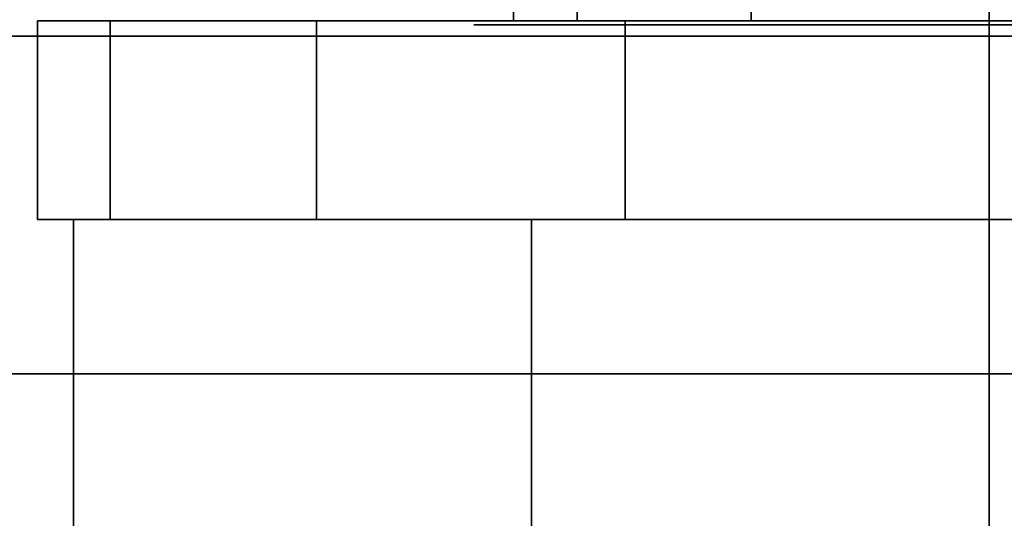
# Model space of a CAD drawing. Extents: x -48 to 48, y -49.6 to 48.
# Tile 836 of 890: x 33.236 to 34.012, y -0.956 to -0.564. Entities that reach past the tile are written whole.
import ezdxf

# ---------------------------------------------------------------- set-up
doc = ezdxf.new("R2010")
doc.units = 0

msp = doc.modelspace()

# ---------------------------------------------------------------- linework, layer by layer
at = {"layer": '11B1 [56]', "color": 1}
for points, invisible_edges in [([(34, -1.534, 52), (14.375, -1.534, 52), (14.375, 1.534, 52)], 12), ([(34, -1.534, 52), (14.375, 1.534, 52), (34, 1.534, 52)], 1), ([(34, 1.534, 58), (14.375, 1.534, 58), (14.375, -1.534, 58)], 12), ([(34, 1.534, 58), (14.375, -1.534, 58), (34, -1.534, 58)], 1), ([(34, -1.534, 57.767), (14.375, -1.534, 57.767), (14.375, 1.534, 57.767)], 12), ([(34, -1.534, 57.767), (14.375, 1.534, 57.767), (34, 1.534, 57.767)], 1), ([(34, 1.534, 52.233), (14.375, 1.534, 52.233), (14.375, -1.534, 52.233)], 12), ([(34, 1.534, 52.233), (14.375, -1.534, 52.233), (34, -1.534, 52.233)], 1), ([(34, -1.534, 57.767), (34, 1.534, 57.767), (34, 1.534, 58)], 12), ([(34, -1.534, 57.767), (34, 1.534, 58), (34, -1.534, 58)], 13), ([(34, 1.534, 52.233), (34, -1.534, 52.233), (34, -1.86351, 52.1365)], 14), ([(34, 1.534, 52.233), (34, -1.86351, 52.1365), (34, -1.71233, 52.0355)], 13), ([(34, 1.534, 52.233), (34, -1.71233, 52.0355), (34, -1.534, 52)], 13), ([(34, 1.534, 52.233), (34, -1.534, 52), (34, 1.534, 52)], 13)]:
    msp.add_3dface(points, dxfattribs=dict(at, invisible_edges=invisible_edges))
at = {"layer": '11C1 [49]', "color": 1}
for points, invisible_edges in [([(41, -3, 46.5), (41, 3, 46.5), (31, 3, 46.5)], 12), ([(41, -3, 46.5), (31, 3, 46.5), (31, -3, 46.5)], 1), ([(31, -3, 46), (31, 3, 46), (41, 3, 46)], 12), ([(31, -3, 46), (41, 3, 46), (41, -3, 46)], 1), ([(41, 3, 63.625), (41, -3, 63.625), (31, -3, 63.625)], 12), ([(41, 3, 63.625), (31, -3, 63.625), (31, 3, 63.625)], 1), ([(31, 3, 64.125), (31, -3, 64.125), (41, -3, 64.125)], 12), ([(31, 3, 64.125), (41, -3, 64.125), (41, 3, 64.125)], 1), ([(34.1365, -1.86351, 46.5), (34, -1.534, 46.5), (34, 1.534, 46.5)], 13), ([(34.1365, -1.86351, 46.5), (34, 1.534, 46.5), (34.233, 1.534, 46.5)], 13), ([(34.233, -1.534, 63.625), (34.233, 1.534, 63.625), (34, 1.534, 63.625)], 12), ([(34.233, -1.534, 63.625), (34, 1.534, 63.625), (34, -1.534, 63.625)], 13), ([(34, 1.534, 63.625), (34, 1.534, 46.5), (34, -1.534, 46.5)], 12), ([(34, 1.534, 63.625), (34, -1.534, 46.5), (34, -1.534, 63.625)], 1)]:
    msp.add_3dface(points, dxfattribs=dict(at, invisible_edges=invisible_edges))
at = {"layer": '5B2 [24]', "color": 1}
for points, invisible_edges in [([(48, -3.495, 30.1), (6.0625, -3.495, 30.1), (6.0625, 3.495, 30.1)], 12), ([(48, -3.495, 30.1), (6.0625, 3.495, 30.1), (48, 3.495, 30.1)], 1), ([(48, 3.495, 46), (6.0625, 3.495, 46), (6.0625, -3.495, 46)], 12), ([(48, 3.495, 46), (6.0625, -3.495, 46), (48, -3.495, 46)], 1), ([(48, -0.351061, 30.7336), (6.0625, -0.351061, 30.7336), (6.0625, -0.576535, 30.5829)], 12), ([(48, -0.351061, 30.7336), (6.0625, -0.576535, 30.5829), (48, -0.576535, 30.5829)], 1), ([(48, -0.576535, 45.5171), (6.0625, -0.576535, 45.5171), (6.0625, -0.351061, 45.3664)], 12), ([(48, -0.576535, 45.5171), (6.0625, -0.351061, 45.3664), (48, -0.351061, 45.3664)], 1), ([(48, -0.576535, 30.5829), (6.0625, -0.576535, 30.5829), (6.0625, -0.8425, 30.53)], 12), ([(48, -0.576535, 30.5829), (6.0625, -0.8425, 30.53), (48, -0.8425, 30.53)], 1), ([(48, -0.8425, 45.57), (6.0625, -0.8425, 45.57), (6.0625, -0.576535, 45.5171)], 12), ([(48, -0.8425, 45.57), (6.0625, -0.576535, 45.5171), (48, -0.576535, 45.5171)], 1), ([(48, -0.8425, 30.53), (6.0625, -0.8425, 30.53), (6.0625, -3.495, 30.53)], 12), ([(48, -0.8425, 30.53), (6.0625, -3.495, 30.53), (48, -3.495, 30.53)], 1), ([(48, -3.495, 45.57), (6.0625, -3.495, 45.57), (6.0625, -0.8425, 45.57)], 12), ([(48, -3.495, 45.57), (6.0625, -0.8425, 45.57), (48, -0.8425, 45.57)], 1)]:
    msp.add_3dface(points, dxfattribs=dict(at, invisible_edges=invisible_edges))
at = {"layer": '6B2 [51]', "color": 1}
for points, invisible_edges in [([(44, -3.495, 64.1), (1, -3.495, 64.1), (1, 3.495, 64.1)], 12), ([(44, -3.495, 64.1), (1, 3.495, 64.1), (44, 3.495, 64.1)], 1), ([(44, 3.495, 80), (1, 3.495, 80), (1, -3.495, 80)], 12), ([(44, 3.495, 80), (1, -3.495, 80), (44, -3.495, 80)], 1), ([(44, -0.351061, 64.7336), (1, -0.351061, 64.7336), (1, -0.576535, 64.5829)], 12), ([(44, -0.351061, 64.7336), (1, -0.576535, 64.5829), (44, -0.576535, 64.5829)], 1), ([(44, -0.576535, 79.5171), (1, -0.576535, 79.5171), (1, -0.351061, 79.3664)], 12), ([(44, -0.576535, 79.5171), (1, -0.351061, 79.3664), (44, -0.351061, 79.3664)], 1), ([(44, -0.576535, 64.5829), (1, -0.576535, 64.5829), (1, -0.8425, 64.53)], 12), ([(44, -0.576535, 64.5829), (1, -0.8425, 64.53), (44, -0.8425, 64.53)], 1), ([(44, -0.8425, 79.57), (1, -0.8425, 79.57), (1, -0.576535, 79.5171)], 12), ([(44, -0.8425, 79.57), (1, -0.576535, 79.5171), (44, -0.576535, 79.5171)], 1), ([(44, -0.8425, 64.53), (1, -0.8425, 64.53), (1, -3.495, 64.53)], 12), ([(44, -0.8425, 64.53), (1, -3.495, 64.53), (44, -3.495, 64.53)], 1), ([(44, -3.495, 79.57), (1, -3.495, 79.57), (1, -0.8425, 79.57)], 12), ([(44, -3.495, 79.57), (1, -0.8425, 79.57), (44, -0.8425, 79.57)], 1)]:
    msp.add_3dface(points, dxfattribs=dict(at, invisible_edges=invisible_edges))
at = {"layer": '7B1 [46]', "color": 0}
for points, invisible_edges in [([(33.6752, 0.1495, 42.8125), (33.6752, -0.5645, 42.8125), (33.625, -0.5645, 43)], 12), ([(33.6752, 0.1495, 42.8125), (33.625, -0.5645, 43), (33.625, 0.1495, 43)], 1), ([(33.625, 0.1495, 43), (33.625, -0.5645, 43), (33.6752, -0.5645, 43.1875)], 12), ([(33.625, 0.1495, 43), (33.6752, -0.5645, 43.1875), (33.6752, 0.1495, 43.1875)], 1), ([(33.6752, 0.1495, 39.8125), (33.6752, -0.5645, 39.8125), (33.625, -0.5645, 40)], 12), ([(33.6752, 0.1495, 39.8125), (33.625, -0.5645, 40), (33.625, 0.1495, 40)], 1), ([(33.625, 0.1495, 40), (33.625, -0.5645, 40), (33.6752, -0.5645, 40.1875)], 12), ([(33.625, 0.1495, 40), (33.6752, -0.5645, 40.1875), (33.6752, 0.1495, 40.1875)], 1), ([(33.6752, 0.1495, 36.8125), (33.6752, -0.5645, 36.8125), (33.625, -0.5645, 37)], 12), ([(33.6752, 0.1495, 36.8125), (33.625, -0.5645, 37), (33.625, 0.1495, 37)], 1), ([(33.625, 0.1495, 37), (33.625, -0.5645, 37), (33.6752, -0.5645, 37.1875)], 12), ([(33.625, 0.1495, 37), (33.6752, -0.5645, 37.1875), (33.6752, 0.1495, 37.1875)], 1), ([(33.6752, 0.1495, 43.1875), (33.6752, -0.5645, 43.1875), (33.8125, -0.5645, 43.3248)], 12), ([(33.6752, 0.1495, 43.1875), (33.8125, -0.5645, 43.3248), (33.8125, 0.1495, 43.3248)], 1), ([(33.8125, 0.1495, 42.6752), (33.8125, -0.5645, 42.6752), (33.6752, -0.5645, 42.8125)], 12), ([(33.8125, 0.1495, 42.6752), (33.6752, -0.5645, 42.8125), (33.6752, 0.1495, 42.8125)], 1), ([(33.6752, 0.1495, 40.1875), (33.6752, -0.5645, 40.1875), (33.8125, -0.5645, 40.3248)], 12), ([(33.6752, 0.1495, 40.1875), (33.8125, -0.5645, 40.3248), (33.8125, 0.1495, 40.3248)], 1), ([(33.8125, 0.1495, 39.6752), (33.8125, -0.5645, 39.6752), (33.6752, -0.5645, 39.8125)], 12), ([(33.8125, 0.1495, 39.6752), (33.6752, -0.5645, 39.8125), (33.6752, 0.1495, 39.8125)], 1), ([(33.6752, 0.1495, 37.1875), (33.6752, -0.5645, 37.1875), (33.8125, -0.5645, 37.3248)], 12), ([(33.6752, 0.1495, 37.1875), (33.8125, -0.5645, 37.3248), (33.8125, 0.1495, 37.3248)], 1), ([(33.8125, 0.1495, 36.6752), (33.8125, -0.5645, 36.6752), (33.6752, -0.5645, 36.8125)], 12), ([(33.8125, 0.1495, 36.6752), (33.6752, -0.5645, 36.8125), (33.6752, 0.1495, 36.8125)], 1), ([(33.8125, 0.1495, 43.3248), (33.8125, -0.5645, 43.3248), (34, -0.5645, 43.375)], 12), ([(33.8125, 0.1495, 43.3248), (34, -0.5645, 43.375), (34, 0.1495, 43.375)], 1), ([(34, 0.1495, 42.625), (34, -0.5645, 42.625), (33.8125, -0.5645, 42.6752)], 12), ([(34, 0.1495, 42.625), (33.8125, -0.5645, 42.6752), (33.8125, 0.1495, 42.6752)], 1), ([(33.8125, 0.1495, 40.3248), (33.8125, -0.5645, 40.3248), (34, -0.5645, 40.375)], 12), ([(33.8125, 0.1495, 40.3248), (34, -0.5645, 40.375), (34, 0.1495, 40.375)], 1), ([(34, 0.1495, 39.625), (34, -0.5645, 39.625), (33.8125, -0.5645, 39.6752)], 12), ([(34, 0.1495, 39.625), (33.8125, -0.5645, 39.6752), (33.8125, 0.1495, 39.6752)], 1), ([(33.8125, 0.1495, 37.3248), (33.8125, -0.5645, 37.3248), (34, -0.5645, 37.375)], 12), ([(33.8125, 0.1495, 37.3248), (34, -0.5645, 37.375), (34, 0.1495, 37.375)], 1), ([(34, 0.1495, 36.625), (34, -0.5645, 36.625), (33.8125, -0.5645, 36.6752)], 12), ([(34, 0.1495, 36.625), (33.8125, -0.5645, 36.6752), (33.8125, 0.1495, 36.6752)], 1), ([(34, 0.1495, 43.375), (34, -0.5645, 43.375), (34.1875, -0.5645, 43.3248)], 12), ([(34, 0.1495, 43.375), (34.1875, -0.5645, 43.3248), (34.1875, 0.1495, 43.3248)], 1), ([(34.1875, 0.1495, 42.6752), (34.1875, -0.5645, 42.6752), (34, -0.5645, 42.625)], 12), ([(34.1875, 0.1495, 42.6752), (34, -0.5645, 42.625), (34, 0.1495, 42.625)], 1), ([(34, 0.1495, 40.375), (34, -0.5645, 40.375), (34.1875, -0.5645, 40.3248)], 12), ([(34, 0.1495, 40.375), (34.1875, -0.5645, 40.3248), (34.1875, 0.1495, 40.3248)], 1), ([(34.1875, 0.1495, 39.6752), (34.1875, -0.5645, 39.6752), (34, -0.5645, 39.625)], 12), ([(34.1875, 0.1495, 39.6752), (34, -0.5645, 39.625), (34, 0.1495, 39.625)], 1), ([(34, 0.1495, 37.375), (34, -0.5645, 37.375), (34.1875, -0.5645, 37.3248)], 12), ([(34, 0.1495, 37.375), (34.1875, -0.5645, 37.3248), (34.1875, 0.1495, 37.3248)], 1), ([(34.1875, 0.1495, 36.6752), (34.1875, -0.5645, 36.6752), (34, -0.5645, 36.625)], 12), ([(34.1875, 0.1495, 36.6752), (34, -0.5645, 36.625), (34, 0.1495, 36.625)], 1), ([(33.3071, -0.5645, 43.287), (33.3071, -0.5645, 42.713), (33.25, -0.5645, 43)], 1), ([(33.3071, -0.5645, 42.713), (33.3071, -0.72075, 42.713), (33.25, -0.72075, 43)], 12), ([(33.3071, -0.5645, 42.713), (33.25, -0.72075, 43), (33.25, -0.5645, 43)], 1), ([(33.25, -0.5645, 43), (33.25, -0.72075, 43), (33.3071, -0.72075, 43.287)], 12), ([(33.25, -0.5645, 43), (33.3071, -0.72075, 43.287), (33.3071, -0.5645, 43.287)], 1), ([(33.3071, -0.5645, 40.287), (33.3071, -0.5645, 39.713), (33.25, -0.5645, 40)], 1), ([(33.3071, -0.5645, 39.713), (33.3071, -0.72075, 39.713), (33.25, -0.72075, 40)], 12), ([(33.3071, -0.5645, 39.713), (33.25, -0.72075, 40), (33.25, -0.5645, 40)], 1), ([(33.25, -0.5645, 40), (33.25, -0.72075, 40), (33.3071, -0.72075, 40.287)], 12), ([(33.25, -0.5645, 40), (33.3071, -0.72075, 40.287), (33.3071, -0.5645, 40.287)], 1), ([(33.3071, -0.5645, 37.287), (33.3071, -0.5645, 36.713), (33.25, -0.5645, 37)], 1), ([(33.3071, -0.5645, 36.713), (33.3071, -0.72075, 36.713), (33.25, -0.72075, 37)], 12), ([(33.3071, -0.5645, 36.713), (33.25, -0.72075, 37), (33.25, -0.5645, 37)], 1), ([(33.25, -0.5645, 37), (33.25, -0.72075, 37), (33.3071, -0.72075, 37.287)], 12), ([(33.25, -0.5645, 37), (33.3071, -0.72075, 37.287), (33.3071, -0.5645, 37.287)], 1), ([(33.3071, -0.5645, 43.287), (33.4697, -0.5645, 43.5303), (33.713, -0.5645, 43.6929)], 12), ([(33.3071, -0.5645, 43.287), (33.713, -0.5645, 43.6929), (34, -0.5645, 43.75)], 13), ([(33.3071, -0.5645, 43.287), (34, -0.5645, 43.75), (34.287, -0.5645, 43.6929)], 13), ([(33.3071, -0.5645, 43.287), (34.287, -0.5645, 43.6929), (34.5303, -0.5645, 43.5303)], 13), ([(33.3071, -0.5645, 43.287), (34.5303, -0.5645, 43.5303), (34.6929, -0.5645, 43.287)], 13), ([(33.3071, -0.5645, 43.287), (34.6929, -0.5645, 43.287), (34.75, -0.5645, 43)], 13), ([(33.3071, -0.5645, 43.287), (34.75, -0.5645, 43), (34.6929, -0.5645, 42.713)], 13), ([(33.3071, -0.5645, 43.287), (34.6929, -0.5645, 42.713), (34.5303, -0.5645, 42.4697)], 13), ([(33.3071, -0.5645, 43.287), (34.5303, -0.5645, 42.4697), (34.287, -0.5645, 42.3071)], 13), ([(33.3071, -0.5645, 43.287), (34.287, -0.5645, 42.3071), (34, -0.5645, 42.25)], 13), ([(33.3071, -0.5645, 43.287), (34, -0.5645, 42.25), (33.713, -0.5645, 42.3071)], 13), ([(33.3071, -0.5645, 43.287), (33.713, -0.5645, 42.3071), (33.4697, -0.5645, 42.4697)], 13), ([(33.3071, -0.5645, 43.287), (33.4697, -0.5645, 42.4697), (33.3071, -0.5645, 42.713)], 13), ([(33.3071, -0.5645, 43.287), (33.3071, -0.72075, 43.287), (33.4697, -0.72075, 43.5303)], 12), ([(33.3071, -0.5645, 43.287), (33.4697, -0.72075, 43.5303), (33.4697, -0.5645, 43.5303)], 1), ([(33.4697, -0.5645, 42.4697), (33.4697, -0.72075, 42.4697), (33.3071, -0.72075, 42.713)], 12), ([(33.4697, -0.5645, 42.4697), (33.3071, -0.72075, 42.713), (33.3071, -0.5645, 42.713)], 1), ([(33.3071, -0.5645, 40.287), (33.4697, -0.5645, 40.5303), (33.713, -0.5645, 40.6929)], 12), ([(33.3071, -0.5645, 40.287), (33.713, -0.5645, 40.6929), (34, -0.5645, 40.75)], 13), ([(33.3071, -0.5645, 40.287), (34, -0.5645, 40.75), (34.287, -0.5645, 40.6929)], 13), ([(33.3071, -0.5645, 40.287), (34.287, -0.5645, 40.6929), (34.5303, -0.5645, 40.5303)], 13), ([(33.3071, -0.5645, 40.287), (34.5303, -0.5645, 40.5303), (34.6929, -0.5645, 40.287)], 13), ([(33.3071, -0.5645, 40.287), (34.6929, -0.5645, 40.287), (34.75, -0.5645, 40)], 13), ([(33.3071, -0.5645, 40.287), (34.75, -0.5645, 40), (34.6929, -0.5645, 39.713)], 13), ([(33.3071, -0.5645, 40.287), (34.6929, -0.5645, 39.713), (34.5303, -0.5645, 39.4697)], 13), ([(33.3071, -0.5645, 40.287), (34.5303, -0.5645, 39.4697), (34.287, -0.5645, 39.3071)], 13), ([(33.3071, -0.5645, 40.287), (34.287, -0.5645, 39.3071), (34, -0.5645, 39.25)], 13), ([(33.3071, -0.5645, 40.287), (34, -0.5645, 39.25), (33.713, -0.5645, 39.3071)], 13), ([(33.3071, -0.5645, 40.287), (33.713, -0.5645, 39.3071), (33.4697, -0.5645, 39.4697)], 13), ([(33.3071, -0.5645, 40.287), (33.4697, -0.5645, 39.4697), (33.3071, -0.5645, 39.713)], 13), ([(33.3071, -0.5645, 40.287), (33.3071, -0.72075, 40.287), (33.4697, -0.72075, 40.5303)], 12), ([(33.3071, -0.5645, 40.287), (33.4697, -0.72075, 40.5303), (33.4697, -0.5645, 40.5303)], 1), ([(33.4697, -0.5645, 39.4697), (33.4697, -0.72075, 39.4697), (33.3071, -0.72075, 39.713)], 12), ([(33.4697, -0.5645, 39.4697), (33.3071, -0.72075, 39.713), (33.3071, -0.5645, 39.713)], 1), ([(33.3071, -0.5645, 37.287), (33.4697, -0.5645, 37.5303), (33.713, -0.5645, 37.6929)], 12), ([(33.3071, -0.5645, 37.287), (33.713, -0.5645, 37.6929), (34, -0.5645, 37.75)], 13), ([(33.3071, -0.5645, 37.287), (34, -0.5645, 37.75), (34.287, -0.5645, 37.6929)], 13), ([(33.3071, -0.5645, 37.287), (34.287, -0.5645, 37.6929), (34.5303, -0.5645, 37.5303)], 13), ([(33.3071, -0.5645, 37.287), (34.5303, -0.5645, 37.5303), (34.6929, -0.5645, 37.287)], 13), ([(33.3071, -0.5645, 37.287), (34.6929, -0.5645, 37.287), (34.75, -0.5645, 37)], 13), ([(33.3071, -0.5645, 37.287), (34.75, -0.5645, 37), (34.6929, -0.5645, 36.713)], 13), ([(33.3071, -0.5645, 37.287), (34.6929, -0.5645, 36.713), (34.5303, -0.5645, 36.4697)], 13), ([(33.3071, -0.5645, 37.287), (34.5303, -0.5645, 36.4697), (34.287, -0.5645, 36.3071)], 13), ([(33.3071, -0.5645, 37.287), (34.287, -0.5645, 36.3071), (34, -0.5645, 36.25)], 13), ([(33.3071, -0.5645, 37.287), (34, -0.5645, 36.25), (33.713, -0.5645, 36.3071)], 13), ([(33.3071, -0.5645, 37.287), (33.713, -0.5645, 36.3071), (33.4697, -0.5645, 36.4697)], 13), ([(33.3071, -0.5645, 37.287), (33.4697, -0.5645, 36.4697), (33.3071, -0.5645, 36.713)], 13), ([(33.3071, -0.5645, 37.287), (33.3071, -0.72075, 37.287), (33.4697, -0.72075, 37.5303)], 12), ([(33.3071, -0.5645, 37.287), (33.4697, -0.72075, 37.5303), (33.4697, -0.5645, 37.5303)], 1), ([(33.4697, -0.5645, 36.4697), (33.4697, -0.72075, 36.4697), (33.3071, -0.72075, 36.713)], 12), ([(33.4697, -0.5645, 36.4697), (33.3071, -0.72075, 36.713), (33.3071, -0.5645, 36.713)], 1), ([(33.4697, -0.5645, 43.5303), (33.4697, -0.72075, 43.5303), (33.713, -0.72075, 43.6929)], 12), ([(33.4697, -0.5645, 43.5303), (33.713, -0.72075, 43.6929), (33.713, -0.5645, 43.6929)], 1), ([(33.713, -0.5645, 42.3071), (33.713, -0.72075, 42.3071), (33.4697, -0.72075, 42.4697)], 12), ([(33.713, -0.5645, 42.3071), (33.4697, -0.72075, 42.4697), (33.4697, -0.5645, 42.4697)], 1), ([(33.4697, -0.5645, 40.5303), (33.4697, -0.72075, 40.5303), (33.713, -0.72075, 40.6929)], 12), ([(33.4697, -0.5645, 40.5303), (33.713, -0.72075, 40.6929), (33.713, -0.5645, 40.6929)], 1), ([(33.713, -0.5645, 39.3071), (33.713, -0.72075, 39.3071), (33.4697, -0.72075, 39.4697)], 12), ([(33.713, -0.5645, 39.3071), (33.4697, -0.72075, 39.4697), (33.4697, -0.5645, 39.4697)], 1), ([(33.4697, -0.5645, 37.5303), (33.4697, -0.72075, 37.5303), (33.713, -0.72075, 37.6929)], 12), ([(33.4697, -0.5645, 37.5303), (33.713, -0.72075, 37.6929), (33.713, -0.5645, 37.6929)], 1), ([(33.713, -0.5645, 36.3071), (33.713, -0.72075, 36.3071), (33.4697, -0.72075, 36.4697)], 12), ([(33.713, -0.5645, 36.3071), (33.4697, -0.72075, 36.4697), (33.4697, -0.5645, 36.4697)], 1), ([(33.625, -0.5645, 43), (33.6752, -0.5645, 42.8125), (33.8125, -0.5645, 42.6752)], 12), ([(33.625, -0.5645, 43), (33.8125, -0.5645, 42.6752), (34, -0.5645, 42.625)], 13), ([(33.625, -0.5645, 43), (34, -0.5645, 42.625), (34.1875, -0.5645, 42.6752)], 13), ([(33.625, -0.5645, 43), (34.1875, -0.5645, 42.6752), (34.3248, -0.5645, 42.8125)], 13), ([(33.625, -0.5645, 43), (34.3248, -0.5645, 42.8125), (34.375, -0.5645, 43)], 13), ([(33.625, -0.5645, 43), (34.375, -0.5645, 43), (34.3248, -0.5645, 43.1875)], 13), ([(33.625, -0.5645, 43), (34.3248, -0.5645, 43.1875), (34.1875, -0.5645, 43.3248)], 13), ([(33.625, -0.5645, 43), (34.1875, -0.5645, 43.3248), (34, -0.5645, 43.375)], 13), ([(33.625, -0.5645, 43), (34, -0.5645, 43.375), (33.8125, -0.5645, 43.3248)], 13), ([(33.625, -0.5645, 43), (33.8125, -0.5645, 43.3248), (33.6752, -0.5645, 43.1875)], 1), ([(33.625, -0.5645, 40), (33.6752, -0.5645, 39.8125), (33.8125, -0.5645, 39.6752)], 12), ([(33.625, -0.5645, 40), (33.8125, -0.5645, 39.6752), (34, -0.5645, 39.625)], 13), ([(33.625, -0.5645, 40), (34, -0.5645, 39.625), (34.1875, -0.5645, 39.6752)], 13), ([(33.625, -0.5645, 40), (34.1875, -0.5645, 39.6752), (34.3248, -0.5645, 39.8125)], 13), ([(33.625, -0.5645, 40), (34.3248, -0.5645, 39.8125), (34.375, -0.5645, 40)], 13), ([(33.625, -0.5645, 40), (34.375, -0.5645, 40), (34.3248, -0.5645, 40.1875)], 13), ([(33.625, -0.5645, 40), (34.3248, -0.5645, 40.1875), (34.1875, -0.5645, 40.3248)], 13), ([(33.625, -0.5645, 40), (34.1875, -0.5645, 40.3248), (34, -0.5645, 40.375)], 13), ([(33.625, -0.5645, 40), (34, -0.5645, 40.375), (33.8125, -0.5645, 40.3248)], 13), ([(33.625, -0.5645, 40), (33.8125, -0.5645, 40.3248), (33.6752, -0.5645, 40.1875)], 1), ([(33.625, -0.5645, 37), (33.6752, -0.5645, 36.8125), (33.8125, -0.5645, 36.6752)], 12), ([(33.625, -0.5645, 37), (33.8125, -0.5645, 36.6752), (34, -0.5645, 36.625)], 13), ([(33.625, -0.5645, 37), (34, -0.5645, 36.625), (34.1875, -0.5645, 36.6752)], 13), ([(33.625, -0.5645, 37), (34.1875, -0.5645, 36.6752), (34.3248, -0.5645, 36.8125)], 13), ([(33.625, -0.5645, 37), (34.3248, -0.5645, 36.8125), (34.375, -0.5645, 37)], 13), ([(33.625, -0.5645, 37), (34.375, -0.5645, 37), (34.3248, -0.5645, 37.1875)], 13), ([(33.625, -0.5645, 37), (34.3248, -0.5645, 37.1875), (34.1875, -0.5645, 37.3248)], 13), ([(33.625, -0.5645, 37), (34.1875, -0.5645, 37.3248), (34, -0.5645, 37.375)], 13), ([(33.625, -0.5645, 37), (34, -0.5645, 37.375), (33.8125, -0.5645, 37.3248)], 13), ([(33.625, -0.5645, 37), (33.8125, -0.5645, 37.3248), (33.6752, -0.5645, 37.1875)], 1), ([(33.713, -0.5645, 43.6929), (33.713, -0.72075, 43.6929), (34, -0.72075, 43.75)], 12), ([(33.713, -0.5645, 43.6929), (34, -0.72075, 43.75), (34, -0.5645, 43.75)], 1), ([(34, -0.5645, 42.25), (34, -0.72075, 42.25), (33.713, -0.72075, 42.3071)], 12), ([(34, -0.5645, 42.25), (33.713, -0.72075, 42.3071), (33.713, -0.5645, 42.3071)], 1), ([(33.713, -0.5645, 40.6929), (33.713, -0.72075, 40.6929), (34, -0.72075, 40.75)], 12), ([(33.713, -0.5645, 40.6929), (34, -0.72075, 40.75), (34, -0.5645, 40.75)], 1), ([(34, -0.5645, 39.25), (34, -0.72075, 39.25), (33.713, -0.72075, 39.3071)], 12), ([(34, -0.5645, 39.25), (33.713, -0.72075, 39.3071), (33.713, -0.5645, 39.3071)], 1), ([(33.713, -0.5645, 37.6929), (33.713, -0.72075, 37.6929), (34, -0.72075, 37.75)], 12), ([(33.713, -0.5645, 37.6929), (34, -0.72075, 37.75), (34, -0.5645, 37.75)], 1), ([(34, -0.5645, 36.25), (34, -0.72075, 36.25), (33.713, -0.72075, 36.3071)], 12), ([(34, -0.5645, 36.25), (33.713, -0.72075, 36.3071), (33.713, -0.5645, 36.3071)], 1), ([(34, -0.5645, 43.75), (34, -0.72075, 43.75), (34.287, -0.72075, 43.6929)], 12), ([(34, -0.5645, 43.75), (34.287, -0.72075, 43.6929), (34.287, -0.5645, 43.6929)], 1), ([(34.287, -0.5645, 42.3071), (34.287, -0.72075, 42.3071), (34, -0.72075, 42.25)], 12), ([(34.287, -0.5645, 42.3071), (34, -0.72075, 42.25), (34, -0.5645, 42.25)], 1), ([(34, -0.5645, 40.75), (34, -0.72075, 40.75), (34.287, -0.72075, 40.6929)], 12), ([(34, -0.5645, 40.75), (34.287, -0.72075, 40.6929), (34.287, -0.5645, 40.6929)], 1), ([(34.287, -0.5645, 39.3071), (34.287, -0.72075, 39.3071), (34, -0.72075, 39.25)], 12), ([(34.287, -0.5645, 39.3071), (34, -0.72075, 39.25), (34, -0.5645, 39.25)], 1), ([(34, -0.5645, 37.75), (34, -0.72075, 37.75), (34.287, -0.72075, 37.6929)], 12), ([(34, -0.5645, 37.75), (34.287, -0.72075, 37.6929), (34.287, -0.5645, 37.6929)], 1), ([(34.287, -0.5645, 36.3071), (34.287, -0.72075, 36.3071), (34, -0.72075, 36.25)], 12), ([(34.287, -0.5645, 36.3071), (34, -0.72075, 36.25), (34, -0.5645, 36.25)], 1), ([(33.25, -0.72075, 43), (33.3071, -0.72075, 42.713), (33.4697, -0.72075, 42.4697)], 12), ([(33.25, -0.72075, 43), (33.4697, -0.72075, 42.4697), (33.713, -0.72075, 42.3071)], 13), ([(33.25, -0.72075, 43), (33.713, -0.72075, 42.3071), (34, -0.72075, 42.25)], 13), ([(33.25, -0.72075, 43), (34, -0.72075, 42.25), (34.287, -0.72075, 42.3071)], 13), ([(33.25, -0.72075, 43), (34.287, -0.72075, 42.3071), (34.5303, -0.72075, 42.4697)], 13), ([(33.25, -0.72075, 43), (34.5303, -0.72075, 42.4697), (34.6929, -0.72075, 42.713)], 13), ([(33.25, -0.72075, 43), (34.6929, -0.72075, 42.713), (34.75, -0.72075, 43)], 13), ([(33.25, -0.72075, 43), (34.75, -0.72075, 43), (34.6929, -0.72075, 43.287)], 13), ([(33.25, -0.72075, 43), (34.6929, -0.72075, 43.287), (34.5303, -0.72075, 43.5303)], 13), ([(33.25, -0.72075, 43), (34.5303, -0.72075, 43.5303), (34.287, -0.72075, 43.6929)], 13), ([(33.25, -0.72075, 43), (34.287, -0.72075, 43.6929), (34, -0.72075, 43.75)], 13), ([(33.25, -0.72075, 43), (34, -0.72075, 43.75), (33.713, -0.72075, 43.6929)], 13), ([(33.25, -0.72075, 43), (33.713, -0.72075, 43.6929), (33.4697, -0.72075, 43.5303)], 13), ([(33.25, -0.72075, 43), (33.4697, -0.72075, 43.5303), (33.3071, -0.72075, 43.287)], 1), ([(33.25, -0.72075, 40), (33.3071, -0.72075, 39.713), (33.4697, -0.72075, 39.4697)], 12), ([(33.25, -0.72075, 40), (33.4697, -0.72075, 39.4697), (33.713, -0.72075, 39.3071)], 13), ([(33.25, -0.72075, 40), (33.713, -0.72075, 39.3071), (34, -0.72075, 39.25)], 13), ([(33.25, -0.72075, 40), (34, -0.72075, 39.25), (34.287, -0.72075, 39.3071)], 13), ([(33.25, -0.72075, 40), (34.287, -0.72075, 39.3071), (34.5303, -0.72075, 39.4697)], 13), ([(33.25, -0.72075, 40), (34.5303, -0.72075, 39.4697), (34.6929, -0.72075, 39.713)], 13), ([(33.25, -0.72075, 40), (34.6929, -0.72075, 39.713), (34.75, -0.72075, 40)], 13), ([(33.25, -0.72075, 40), (34.75, -0.72075, 40), (34.6929, -0.72075, 40.287)], 13), ([(33.25, -0.72075, 40), (34.6929, -0.72075, 40.287), (34.5303, -0.72075, 40.5303)], 13), ([(33.25, -0.72075, 40), (34.5303, -0.72075, 40.5303), (34.287, -0.72075, 40.6929)], 13), ([(33.25, -0.72075, 40), (34.287, -0.72075, 40.6929), (34, -0.72075, 40.75)], 13), ([(33.25, -0.72075, 40), (34, -0.72075, 40.75), (33.713, -0.72075, 40.6929)], 13), ([(33.25, -0.72075, 40), (33.713, -0.72075, 40.6929), (33.4697, -0.72075, 40.5303)], 13), ([(33.25, -0.72075, 40), (33.4697, -0.72075, 40.5303), (33.3071, -0.72075, 40.287)], 1), ([(33.25, -0.72075, 37), (33.3071, -0.72075, 36.713), (33.4697, -0.72075, 36.4697)], 12), ([(33.25, -0.72075, 37), (33.4697, -0.72075, 36.4697), (33.713, -0.72075, 36.3071)], 13), ([(33.25, -0.72075, 37), (33.713, -0.72075, 36.3071), (34, -0.72075, 36.25)], 13), ([(33.25, -0.72075, 37), (34, -0.72075, 36.25), (34.287, -0.72075, 36.3071)], 13), ([(33.25, -0.72075, 37), (34.287, -0.72075, 36.3071), (34.5303, -0.72075, 36.4697)], 13), ([(33.25, -0.72075, 37), (34.5303, -0.72075, 36.4697), (34.6929, -0.72075, 36.713)], 13), ([(33.25, -0.72075, 37), (34.6929, -0.72075, 36.713), (34.75, -0.72075, 37)], 13), ([(33.25, -0.72075, 37), (34.75, -0.72075, 37), (34.6929, -0.72075, 37.287)], 13), ([(33.25, -0.72075, 37), (34.6929, -0.72075, 37.287), (34.5303, -0.72075, 37.5303)], 13), ([(33.25, -0.72075, 37), (34.5303, -0.72075, 37.5303), (34.287, -0.72075, 37.6929)], 13), ([(33.25, -0.72075, 37), (34.287, -0.72075, 37.6929), (34, -0.72075, 37.75)], 13), ([(33.25, -0.72075, 37), (34, -0.72075, 37.75), (33.713, -0.72075, 37.6929)], 13), ([(33.25, -0.72075, 37), (33.713, -0.72075, 37.6929), (33.4697, -0.72075, 37.5303)], 13), ([(33.25, -0.72075, 37), (33.4697, -0.72075, 37.5303), (33.3071, -0.72075, 37.287)], 1), ([(33.2783, -0.72075, 43), (33.6392, -0.72075, 43.625), (34.3608, -0.72075, 43.625)], 12), ([(33.2783, -0.72075, 43), (34.3608, -0.72075, 43.625), (34.7217, -0.72075, 43)], 13), ([(33.2783, -0.72075, 43), (34.7217, -0.72075, 43), (34.3608, -0.72075, 42.375)], 13), ([(33.2783, -0.72075, 43), (34.3608, -0.72075, 42.375), (33.6392, -0.72075, 42.375)], 1), ([(33.2783, -0.72075, 43), (33.2783, -1.45513, 43), (33.6392, -1.45513, 43.625)], 12), ([(33.2783, -0.72075, 43), (33.6392, -1.45513, 43.625), (33.6392, -0.72075, 43.625)], 1), ([(33.6392, -0.72075, 42.375), (33.6392, -1.45513, 42.375), (33.2783, -1.45513, 43)], 12), ([(33.6392, -0.72075, 42.375), (33.2783, -1.45513, 43), (33.2783, -0.72075, 43)], 1), ([(33.2783, -0.72075, 40), (33.6392, -0.72075, 40.625), (34.3608, -0.72075, 40.625)], 12), ([(33.2783, -0.72075, 40), (34.3608, -0.72075, 40.625), (34.7217, -0.72075, 40)], 13), ([(33.2783, -0.72075, 40), (34.7217, -0.72075, 40), (34.3608, -0.72075, 39.375)], 13), ([(33.2783, -0.72075, 40), (34.3608, -0.72075, 39.375), (33.6392, -0.72075, 39.375)], 1), ([(33.2783, -0.72075, 40), (33.2783, -1.45513, 40), (33.6392, -1.45513, 40.625)], 12), ([(33.2783, -0.72075, 40), (33.6392, -1.45513, 40.625), (33.6392, -0.72075, 40.625)], 1), ([(33.6392, -0.72075, 39.375), (33.6392, -1.45513, 39.375), (33.2783, -1.45513, 40)], 12), ([(33.6392, -0.72075, 39.375), (33.2783, -1.45513, 40), (33.2783, -0.72075, 40)], 1), ([(33.2783, -0.72075, 37), (33.6392, -0.72075, 37.625), (34.3608, -0.72075, 37.625)], 12), ([(33.2783, -0.72075, 37), (34.3608, -0.72075, 37.625), (34.7217, -0.72075, 37)], 13), ([(33.2783, -0.72075, 37), (34.7217, -0.72075, 37), (34.3608, -0.72075, 36.375)], 13), ([(33.2783, -0.72075, 37), (34.3608, -0.72075, 36.375), (33.6392, -0.72075, 36.375)], 1), ([(33.2783, -0.72075, 37), (33.2783, -1.45513, 37), (33.6392, -1.45513, 37.625)], 12), ([(33.2783, -0.72075, 37), (33.6392, -1.45513, 37.625), (33.6392, -0.72075, 37.625)], 1), ([(33.6392, -0.72075, 36.375), (33.6392, -1.45513, 36.375), (33.2783, -1.45513, 37)], 12), ([(33.6392, -0.72075, 36.375), (33.2783, -1.45513, 37), (33.2783, -0.72075, 37)], 1), ([(33.6392, -0.72075, 43.625), (33.6392, -1.45513, 43.625), (34.3608, -1.45513, 43.625)], 12), ([(33.6392, -0.72075, 43.625), (34.3608, -1.45513, 43.625), (34.3608, -0.72075, 43.625)], 1), ([(34.3608, -0.72075, 42.375), (34.3608, -1.45513, 42.375), (33.6392, -1.45513, 42.375)], 12), ([(34.3608, -0.72075, 42.375), (33.6392, -1.45513, 42.375), (33.6392, -0.72075, 42.375)], 1), ([(33.6392, -0.72075, 40.625), (33.6392, -1.45513, 40.625), (34.3608, -1.45513, 40.625)], 12), ([(33.6392, -0.72075, 40.625), (34.3608, -1.45513, 40.625), (34.3608, -0.72075, 40.625)], 1), ([(34.3608, -0.72075, 39.375), (34.3608, -1.45513, 39.375), (33.6392, -1.45513, 39.375)], 12), ([(34.3608, -0.72075, 39.375), (33.6392, -1.45513, 39.375), (33.6392, -0.72075, 39.375)], 1), ([(33.6392, -0.72075, 37.625), (33.6392, -1.45513, 37.625), (34.3608, -1.45513, 37.625)], 12), ([(33.6392, -0.72075, 37.625), (34.3608, -1.45513, 37.625), (34.3608, -0.72075, 37.625)], 1), ([(34.3608, -0.72075, 36.375), (34.3608, -1.45513, 36.375), (33.6392, -1.45513, 36.375)], 12), ([(34.3608, -0.72075, 36.375), (33.6392, -1.45513, 36.375), (33.6392, -0.72075, 36.375)], 1)]:
    msp.add_3dface(points, dxfattribs=dict(at, invisible_edges=invisible_edges))
at = {"layer": '7B1 [46]', "color": 6}
for points, invisible_edges in [([(33.6247, -0.5675, 42.8445), (33.6247, -0.5675, 43.1555), (33.5938, -0.5675, 43)], 1), ([(33.6247, -0.5675, 39.8445), (33.6247, -0.5675, 40.1555), (33.5938, -0.5675, 40)], 1), ([(33.6247, -0.5675, 36.8445), (33.6247, -0.5675, 37.1555), (33.5938, -0.5675, 37)], 1), ([(33.6247, -0.5675, 42.8445), (33.7127, -0.5675, 42.7127), (33.8445, -0.5675, 42.6247)], 12), ([(33.6247, -0.5675, 42.8445), (33.8445, -0.5675, 42.6247), (34, -0.5675, 42.5938)], 13), ([(33.6247, -0.5675, 42.8445), (34, -0.5675, 42.5938), (34.1555, -0.5675, 42.6247)], 13), ([(33.6247, -0.5675, 42.8445), (34.1555, -0.5675, 42.6247), (34.2873, -0.5675, 42.7127)], 13), ([(33.6247, -0.5675, 42.8445), (34.2873, -0.5675, 42.7127), (34.3753, -0.5675, 42.8445)], 13), ([(33.6247, -0.5675, 42.8445), (34.3753, -0.5675, 42.8445), (34.4062, -0.5675, 43)], 13), ([(33.6247, -0.5675, 42.8445), (34.4062, -0.5675, 43), (34.3753, -0.5675, 43.1555)], 13), ([(33.6247, -0.5675, 42.8445), (34.3753, -0.5675, 43.1555), (34.2873, -0.5675, 43.2873)], 13), ([(33.6247, -0.5675, 42.8445), (34.2873, -0.5675, 43.2873), (34.1555, -0.5675, 43.3753)], 13), ([(33.6247, -0.5675, 42.8445), (34.1555, -0.5675, 43.3753), (34, -0.5675, 43.4062)], 13), ([(33.6247, -0.5675, 42.8445), (34, -0.5675, 43.4062), (33.8445, -0.5675, 43.3753)], 13), ([(33.6247, -0.5675, 42.8445), (33.8445, -0.5675, 43.3753), (33.7127, -0.5675, 43.2873)], 13), ([(33.6247, -0.5675, 42.8445), (33.7127, -0.5675, 43.2873), (33.6247, -0.5675, 43.1555)], 13), ([(33.6247, -0.5675, 39.8445), (33.7127, -0.5675, 39.7127), (33.8445, -0.5675, 39.6247)], 12), ([(33.6247, -0.5675, 39.8445), (33.8445, -0.5675, 39.6247), (34, -0.5675, 39.5938)], 13), ([(33.6247, -0.5675, 39.8445), (34, -0.5675, 39.5938), (34.1555, -0.5675, 39.6247)], 13), ([(33.6247, -0.5675, 39.8445), (34.1555, -0.5675, 39.6247), (34.2873, -0.5675, 39.7127)], 13), ([(33.6247, -0.5675, 39.8445), (34.2873, -0.5675, 39.7127), (34.3753, -0.5675, 39.8445)], 13), ([(33.6247, -0.5675, 39.8445), (34.3753, -0.5675, 39.8445), (34.4062, -0.5675, 40)], 13), ([(33.6247, -0.5675, 39.8445), (34.4062, -0.5675, 40), (34.3753, -0.5675, 40.1555)], 13), ([(33.6247, -0.5675, 39.8445), (34.3753, -0.5675, 40.1555), (34.2873, -0.5675, 40.2873)], 13), ([(33.6247, -0.5675, 39.8445), (34.2873, -0.5675, 40.2873), (34.1555, -0.5675, 40.3753)], 13), ([(33.6247, -0.5675, 39.8445), (34.1555, -0.5675, 40.3753), (34, -0.5675, 40.4062)], 13), ([(33.6247, -0.5675, 39.8445), (34, -0.5675, 40.4062), (33.8445, -0.5675, 40.3753)], 13), ([(33.6247, -0.5675, 39.8445), (33.8445, -0.5675, 40.3753), (33.7127, -0.5675, 40.2873)], 13), ([(33.6247, -0.5675, 39.8445), (33.7127, -0.5675, 40.2873), (33.6247, -0.5675, 40.1555)], 13), ([(33.6247, -0.5675, 36.8445), (33.7127, -0.5675, 36.7127), (33.8445, -0.5675, 36.6247)], 12), ([(33.6247, -0.5675, 36.8445), (33.8445, -0.5675, 36.6247), (34, -0.5675, 36.5938)], 13), ([(33.6247, -0.5675, 36.8445), (34, -0.5675, 36.5938), (34.1555, -0.5675, 36.6247)], 13), ([(33.6247, -0.5675, 36.8445), (34.1555, -0.5675, 36.6247), (34.2873, -0.5675, 36.7127)], 13), ([(33.6247, -0.5675, 36.8445), (34.2873, -0.5675, 36.7127), (34.3753, -0.5675, 36.8445)], 13), ([(33.6247, -0.5675, 36.8445), (34.3753, -0.5675, 36.8445), (34.4062, -0.5675, 37)], 13), ([(33.6247, -0.5675, 36.8445), (34.4062, -0.5675, 37), (34.3753, -0.5675, 37.1555)], 13), ([(33.6247, -0.5675, 36.8445), (34.3753, -0.5675, 37.1555), (34.2873, -0.5675, 37.2873)], 13), ([(33.6247, -0.5675, 36.8445), (34.2873, -0.5675, 37.2873), (34.1555, -0.5675, 37.3753)], 13), ([(33.6247, -0.5675, 36.8445), (34.1555, -0.5675, 37.3753), (34, -0.5675, 37.4062)], 13), ([(33.6247, -0.5675, 36.8445), (34, -0.5675, 37.4062), (33.8445, -0.5675, 37.3753)], 13), ([(33.6247, -0.5675, 36.8445), (33.8445, -0.5675, 37.3753), (33.7127, -0.5675, 37.2873)], 13), ([(33.6247, -0.5675, 36.8445), (33.7127, -0.5675, 37.2873), (33.6247, -0.5675, 37.1555)], 13)]:
    msp.add_3dface(points, dxfattribs=dict(at, invisible_edges=invisible_edges))

doc.saveas('drawing.dxf')
